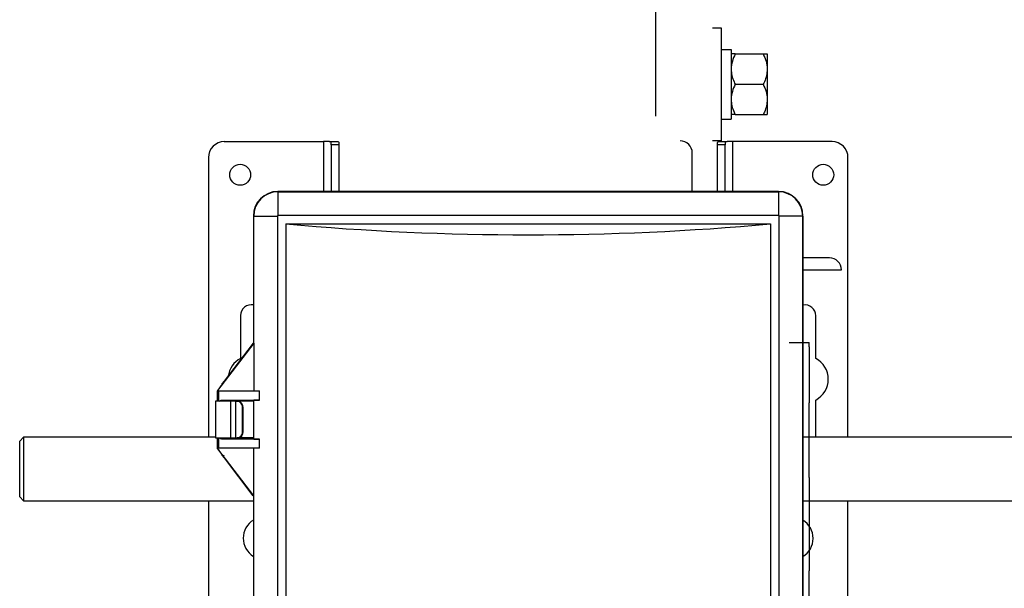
# Model space of a CAD drawing. Header units: inches. Extents: x 170 to 284, y 215 to 248.
# Tile 388 of 656: x 206.388 to 206.91, y 224.865 to 225.166. Entities that reach past the tile are written whole.
import ezdxf

# ---------------------------------------------------------------- set-up
doc = ezdxf.new("R2010")
doc.units = ezdxf.units.IN
doc.header["$LTSCALE"] = 0.25
doc.header["$MEASUREMENT"] = 0
doc.layers.add('ANNOTATIONS', color=1, linetype='Continuous')
doc.layers.add('RH FRONT OF HOOD', color=7, linetype='Continuous')
doc.styles.add('ARIAL', font='arial.ttf', dxfattribs={"height": 0.09375})
doc.dimstyles.new('STANDARD$0', dxfattribs={"dimtxt": 0.09375, "dimasz": 0.09375, "dimexe": 0.03125, "dimexo": 0.046875, "dimgap": 0.09, "dimtad": 0, "dimtih": 1, "dimtoh": 1, "dimdec": 4, "dimzin": 0, "dimdsep": 46, "dimtxsty": 'ARIAL', "dimcen": 0.09, "dimadec": 0, "dimazin": 0, "dimtfac": 1, "dimtdec": 4, "dimtofl": 0, "dimtmove": 0, "dimatfit": 1, "dimfxl": 1, "dimtolj": 1, "dimtzin": 0, "dimarcsym": 0})

# ---------------------------------------------------------------- blocks, each defined once
blk = doc.blocks.new('*D128')
at = {"layer": 'ANNOTATIONS', "color": 0, "lineweight": -2, "transparency": 16777216}
for p, q in [((206.7252508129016, 225.1150903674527), (206.7252508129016, 225.7206353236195)), ((206.9272741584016, 224.9897255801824), (206.9272741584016, 225.7206353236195)), ((206.6315008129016, 225.6893853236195), (206.5377508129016, 225.6893853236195)), ((207.0210241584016, 225.6893853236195), (207.1147741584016, 225.6893853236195))]:
    blk.add_line(p, q, dxfattribs=at)
at = {"layer": 'ANNOTATIONS', "color": 0, "transparency": 16777216}
for points in [[(206.6315008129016, 225.7050103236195), (206.6315008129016, 225.6737603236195), (206.7252508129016, 225.6893853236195)], [(207.0210241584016, 225.7050103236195), (207.0210241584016, 225.6737603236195), (206.9272741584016, 225.6893853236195)]]:
    blk.add_solid(points, dxfattribs=at)
at = {"layer": 'defpoints', "color": 0, "transparency": 16777216}
for p in [(206.9272741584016, 225.6893853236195), (206.7252508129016, 225.0682153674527), (206.9272741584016, 224.9428505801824)]:
    blk.add_point(p, dxfattribs=at)
at = {"layer": 'ANNOTATIONS', "color": 0, "transparency": 16777216, "insert": (207.2589074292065, 225.6893853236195), "char_height": 0.09375, "attachment_point": 5, "style": 'ARIAL'}
blk.add_mtext('\\A1;6"', dxfattribs=at)

msp = doc.modelspace()

# ---------------------------------------------------------------- linework, layer by layer
at = {"layer": 'RH FRONT OF HOOD'}
for p, q in [((206.7552119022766, 225.1619861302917), (206.7598002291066, 225.1619861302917)), ((206.7598002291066, 225.1619861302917), (206.7598002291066, 225.1020639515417)), ((206.7598002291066, 225.1504981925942), (206.7651418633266, 225.1504981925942)), ((206.7651418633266, 225.1504981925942), (206.7651418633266, 225.1136088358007)), ((206.7672819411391, 225.1480841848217), (206.7821426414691, 225.1480841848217)), ((206.7842827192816, 225.1480841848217), (206.7842827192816, 225.1400546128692)), ((206.7842827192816, 225.1400546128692), (206.7842827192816, 225.1239954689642)), ((206.7672819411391, 225.1320250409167), (206.7821426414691, 225.1320250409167)), ((206.7842827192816, 225.1239954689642), (206.7842827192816, 225.1159658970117)), ((206.7672819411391, 225.1159658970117), (206.7821426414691, 225.1159658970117)), ((206.7598002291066, 225.1136088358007), (206.7651418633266, 225.1136088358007)), ((206.4961541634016, 225.1016093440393), (206.5488572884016, 225.1016093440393)), ((206.5518013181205, 225.1016093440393), (206.5488572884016, 225.1016093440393)), ((206.5488572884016, 225.1016093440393), (206.5488572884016, 225.0751805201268)), ((206.5518013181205, 225.1016093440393), (206.5564610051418, 225.1016093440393)), ((206.5529048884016, 225.0999584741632), (206.5529048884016, 225.1011387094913)), ((206.5569524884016, 225.0999584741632), (206.5529048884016, 225.0999584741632)), ((206.5529048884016, 225.0999584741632), (206.5529048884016, 225.0751805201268)), ((206.5569524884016, 225.1011387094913), (206.5569524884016, 225.0999584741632)), ((206.5569524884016, 225.0999584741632), (206.5569524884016, 225.0751805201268)), ((206.7598002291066, 225.1020639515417), (206.7552119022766, 225.1020639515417)), ((206.7579158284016, 225.0999584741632), (206.7579158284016, 225.1011387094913)), ((206.7619634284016, 225.0999584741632), (206.7579158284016, 225.0999584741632)), ((206.7579158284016, 225.0751805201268), (206.7579158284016, 225.0999584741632)), ((206.7584073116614, 225.1016093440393), (206.7630669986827, 225.1016093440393)), ((206.7619634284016, 225.1011387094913), (206.7619634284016, 225.0999584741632)), ((206.7619634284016, 225.0751805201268), (206.7619634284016, 225.0999584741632)), ((206.7660110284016, 225.1016093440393), (206.7630669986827, 225.1016093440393)), ((206.8187141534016, 225.1016093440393), (206.7660110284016, 225.1016093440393)), ((206.7660110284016, 225.0751805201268), (206.7660110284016, 225.1016093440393)), ((206.4877216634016, 225.0931768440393), (206.4877216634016, 224.9448743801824)), ((206.7445115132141, 225.0750294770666), (206.7445115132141, 225.0956437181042)), ((206.8271466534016, 224.9448743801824), (206.8271466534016, 225.0931768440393)), ((206.5246226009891, 225.0751805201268), (206.5246226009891, 225.0750294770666)), ((206.7902463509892, 225.0751805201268), (206.5246226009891, 225.0751805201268)), ((206.5246226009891, 225.0750294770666), (206.7902463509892, 225.0750294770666)), ((206.5246226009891, 225.0750294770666), (206.5246226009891, 225.0623826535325)), ((206.7902463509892, 225.0750294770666), (206.7902463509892, 225.0751805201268)), ((206.7902463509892, 225.0750294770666), (206.7902463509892, 225.0623826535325)), ((206.5117569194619, 225.0621637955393), (206.5116058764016, 225.0621637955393)), ((206.5116058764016, 225.0621637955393), (206.5116058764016, 224.9945781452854)), ((206.5117569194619, 224.9947037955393), (206.5117569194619, 225.0621637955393)), ((206.5117569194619, 225.0621637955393), (206.524403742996, 225.0621637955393)), ((206.524403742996, 225.0621637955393), (206.524403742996, 224.5140512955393)), ((206.7902463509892, 225.0623826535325), (206.5246226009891, 225.0623826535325)), ((206.8031120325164, 225.0621637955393), (206.7904652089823, 225.0621637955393)), ((206.7904652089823, 225.0621637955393), (206.7904652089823, 224.5140512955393)), ((206.8031120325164, 225.0621637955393), (206.8031120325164, 224.8556047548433)), ((206.8032630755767, 225.0621637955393), (206.8031120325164, 225.0621637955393)), ((206.8032630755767, 224.8556306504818), (206.8032630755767, 225.0621637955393)), ((206.5288388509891, 225.0579475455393), (206.7860301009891, 225.0579475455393)), ((206.5288388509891, 225.0579475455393), (206.5288388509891, 224.5182675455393)), ((206.7860301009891, 225.0579475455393), (206.7860301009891, 224.5182675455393)), ((206.8172741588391, 225.0400016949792), (206.8031120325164, 225.0400016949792)), ((206.8031120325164, 225.0335814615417), (206.8236943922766, 225.0335814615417)), ((206.5048396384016, 225.0093797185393), (206.5048396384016, 224.986639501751)), ((206.8100286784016, 224.986595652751), (206.8100286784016, 225.0093358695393)), ((206.5117932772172, 224.9947037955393), (206.4926090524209, 224.9697091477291)), ((206.4962270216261, 224.9745414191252), (206.5116788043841, 224.9946731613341)), ((206.511622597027, 224.9946731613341), (206.5116461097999, 224.9947037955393)), ((206.511622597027, 224.9947037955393), (206.511622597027, 224.9946731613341)), ((206.5117569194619, 224.9947037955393), (206.511622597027, 224.9947037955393)), ((206.5116788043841, 224.9946731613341), (206.511622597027, 224.9946731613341)), ((206.5117932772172, 224.9947037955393), (206.5117569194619, 224.9947037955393)), ((206.5117932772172, 224.9947037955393), (206.5117932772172, 224.9694062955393)), ((206.7959211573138, 224.9950600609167), (206.8065737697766, 224.9950600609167)), ((206.8065737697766, 224.9927688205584), (206.8065737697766, 224.9950600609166)), ((206.8065737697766, 224.9927688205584), (206.8065737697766, 224.9630343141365)), ((206.4951141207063, 224.9731276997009), (206.4962110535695, 224.9745414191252)), ((206.4962110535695, 224.9745198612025), (206.4951141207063, 224.9730901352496)), ((206.4951141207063, 224.9730901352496), (206.4951141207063, 224.9731276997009)), ((206.4962110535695, 224.9745198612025), (206.4962270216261, 224.9745414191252)), ((206.4962110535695, 224.9745414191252), (206.4962110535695, 224.9745198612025)), ((206.4962270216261, 224.9745414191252), (206.4962110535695, 224.9745414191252)), ((206.4923797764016, 224.9694062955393), (206.4923797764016, 224.9639251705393)), ((206.4923797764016, 224.9694062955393), (206.4932612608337, 224.9694062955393)), ((206.4926090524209, 224.9697091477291), (206.4926090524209, 224.9694062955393)), ((206.4932612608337, 224.9694062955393), (206.5149053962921, 224.9694062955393)), ((206.4932612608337, 224.9639251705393), (206.4932612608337, 224.9694062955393)), ((206.5149053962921, 224.9645858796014), (206.5149053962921, 224.9694062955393)), ((206.4915365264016, 224.9639251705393), (206.4915365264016, 224.9445304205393)), ((206.4995629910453, 224.9639251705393), (206.4915365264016, 224.9639251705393)), ((206.4947554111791, 224.9643859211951), (206.5149053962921, 224.9645858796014)), ((206.4995629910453, 224.9445304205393), (206.4995629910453, 224.9639251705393)), ((206.5022572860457, 224.9639251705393), (206.4995629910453, 224.9639251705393)), ((206.5020906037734, 224.9643467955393), (206.5012170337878, 224.9643467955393)), ((206.5116058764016, 224.9644393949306), (206.5020906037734, 224.9643467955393)), ((206.5022572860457, 224.9445304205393), (206.5022572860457, 224.9639251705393)), ((206.5022572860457, 224.9639251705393), (206.5029875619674, 224.9639251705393)), ((206.5029875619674, 224.9639251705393), (206.5033248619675, 224.9639251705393)), ((206.5116058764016, 224.9639251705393), (206.5033248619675, 224.9639251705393)), ((206.5048396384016, 224.9643735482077), (206.5048396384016, 224.9639251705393)), ((206.5117569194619, 224.9645149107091), (206.5116058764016, 224.9644393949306)), ((206.5116058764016, 224.9644393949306), (206.5116058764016, 224.9440161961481)), ((206.5117569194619, 224.9439406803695), (206.5117569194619, 224.9645149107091)), ((206.8031120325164, 224.9630343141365), (206.8032630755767, 224.9630343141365)), ((206.8065737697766, 224.9235552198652), (206.8065737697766, 224.9630343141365)), ((206.8100286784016, 224.9448743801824), (206.8100286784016, 224.9646160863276)), ((206.5062459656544, 224.9605521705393), (206.5059086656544, 224.9605521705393)), ((206.5059086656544, 224.9479034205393), (206.5059086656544, 224.9605521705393)), ((206.5062459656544, 224.9479034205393), (206.5062459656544, 224.9605521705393)), ((206.5059086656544, 224.9479034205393), (206.5062459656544, 224.9479034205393)), ((206.3896179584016, 224.9448743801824), (206.3875941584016, 224.9428505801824)), ((206.3875941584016, 224.9132019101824), (206.3875941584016, 224.9428505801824)), ((206.4915365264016, 224.9448743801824), (206.3896179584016, 224.9448743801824)), ((206.3896179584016, 224.9448743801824), (206.3896179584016, 224.9111781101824)), ((206.4915365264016, 224.9445304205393), (206.4995629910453, 224.9445304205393)), ((206.4923797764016, 224.9445304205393), (206.4923797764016, 224.9390492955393)), ((206.4932612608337, 224.9390492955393), (206.4932612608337, 224.9445304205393)), ((206.5149053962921, 224.9438697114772), (206.4947554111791, 224.9440696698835)), ((206.4995629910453, 224.9445304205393), (206.5022572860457, 224.9445304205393)), ((206.5012170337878, 224.9441087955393), (206.5020906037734, 224.9441087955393)), ((206.5020906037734, 224.9441087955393), (206.5116058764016, 224.9440161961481)), ((206.5022572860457, 224.9445304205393), (206.5029875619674, 224.9445304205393)), ((206.5033248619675, 224.9445304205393), (206.5029875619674, 224.9445304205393)), ((206.5116058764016, 224.9445304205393), (206.5033248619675, 224.9445304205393)), ((206.5116058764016, 224.9440161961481), (206.5117569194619, 224.9439406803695)), ((206.5149053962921, 224.9390492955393), (206.5149053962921, 224.9438697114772)), ((206.9252503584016, 224.9448743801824), (206.8032630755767, 224.9448743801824)), ((206.4932612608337, 224.9390492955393), (206.4923797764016, 224.9390492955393)), ((206.4925919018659, 224.9387671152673), (206.4925919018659, 224.9390492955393)), ((206.4925919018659, 224.9387671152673), (206.5115813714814, 224.9137517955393)), ((206.5149053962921, 224.9390492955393), (206.4932612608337, 224.9390492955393)), ((206.5117687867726, 224.9137517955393), (206.5117687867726, 224.9390492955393)), ((206.4962110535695, 224.9338810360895), (206.4951030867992, 224.9353405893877)), ((206.5114914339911, 224.9137517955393), (206.4962110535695, 224.9338810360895)), ((206.8031120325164, 224.9235552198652), (206.8032630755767, 224.9235552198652)), ((206.8065737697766, 224.9235552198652), (206.8065737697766, 224.8740173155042)), ((206.3875941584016, 224.9132019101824), (206.3896179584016, 224.9111781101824)), ((206.3896179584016, 224.9111781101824), (206.5116058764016, 224.9111781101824)), ((206.4877216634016, 224.9111781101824), (206.4877216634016, 224.7183334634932)), ((206.5114914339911, 224.9137517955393), (206.5115813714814, 224.9137517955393)), ((206.5117687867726, 224.9137517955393), (206.5115813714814, 224.9137517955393)), ((206.5116058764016, 224.9137517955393), (206.5116058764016, 224.6623376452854)), ((206.5117569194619, 224.6624632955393), (206.5117569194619, 224.9137517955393)), ((206.8032630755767, 224.9111781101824), (206.9252503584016, 224.9111781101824)), ((206.8271466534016, 224.7183027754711), (206.8271466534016, 224.9111781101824)), ((206.8031120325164, 224.8740173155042), (206.8032630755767, 224.8740173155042)), ((206.8065737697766, 224.8517697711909), (206.8065737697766, 224.8740173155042))]:
    msp.add_line(p, q, dxfattribs=at)
for centre, radius in [((206.5045866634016, 225.0840360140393), 0.005565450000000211), ((206.8139919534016, 225.0840360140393), 0.005565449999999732)]:
    msp.add_circle(centre, radius, dxfattribs=at)
for centre, radius, start, end in [((206.4961541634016, 225.0931768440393), 0.00843250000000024, 90, 180), ((206.7380912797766, 225.0956437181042), 0.006420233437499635, 0, 90), ((206.8187141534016, 225.0931768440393), 0.00843250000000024, 0, 90), ((206.5246226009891, 225.0621637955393), 0.01301672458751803, 90, 180), ((206.5246226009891, 225.0621637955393), 0.01286568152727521, 90, 180), ((206.7902463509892, 225.0621637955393), 0.01301672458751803, 0, 90), ((206.7902463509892, 225.0621637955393), 0.01286568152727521, 0, 90), ((206.5246226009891, 225.0621637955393), 0.0002188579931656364, 90, 180), ((206.8172741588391, 225.0335814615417), 0.006420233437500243, 0, 90), ((206.5105737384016, 225.0093797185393), 0.005734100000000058, 79.63024019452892, 180), ((206.8042945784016, 225.0093358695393), 0.005734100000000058, 3.256887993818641e-12, 100.3633077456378), ((206.5105737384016, 224.9756497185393), 0.01239577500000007, 117.5540412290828, 172.7593753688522), ((206.8042945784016, 224.9756058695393), 0.01239577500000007, 297.5540412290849, 62.44595877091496), ((206.5027441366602, 224.9607629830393), 0.003171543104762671, 356.1887389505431, 85.59805034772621), ((206.5030814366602, 224.9607629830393), 0.003171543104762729, 356.1887389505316, 85.59805034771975), ((206.5027441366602, 224.9476926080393), 0.003171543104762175, 274.4019496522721, 3.811261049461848), ((206.5030814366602, 224.9476926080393), 0.003171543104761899, 274.4019496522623, 3.811261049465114), ((206.5175221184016, 224.8913415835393), 0.01129955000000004, 121.5728391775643, 238.4271608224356), ((206.7973461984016, 224.8912640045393), 0.01129954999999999, 301.5766195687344, 58.42338043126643)]:
    msp.add_arc(centre, radius, start, end, dxfattribs=at)
for centre, major_axis, ratio, start_param, end_param in [((206.6574344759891, 225.5391036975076), (0.84325, 2.396660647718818e-16), 0.5773502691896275, 4.559291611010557, 4.865486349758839), ((206.4964273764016, 224.9747432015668), (0.004215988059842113, 0.005605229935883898), 0.00838453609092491, 1.869457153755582, 2.692490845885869), ((206.4964273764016, 224.9643467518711), (0.004789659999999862, 0), 0.008726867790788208, 0.0010447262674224, 1.927383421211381), ((206.524403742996, 224.9645129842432), (0.01264875, 0), 0.00872686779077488, 2.420268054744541, 3.124139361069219), ((206.4964273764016, 224.9441088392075), (0.004789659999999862, 0), 0.00872686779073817, 4.355801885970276, 6.282140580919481), ((206.524403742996, 224.9439426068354), (0.01264875, 0), 0.008726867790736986, 3.159045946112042, 3.862917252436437), ((206.4964273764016, 224.9336553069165), (-0.004215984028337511, 0.005665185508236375), 0.008359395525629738, 0.4394951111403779, 1.262528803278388), ((206.4964273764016, 224.9319420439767), (0.003961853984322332, -0.003270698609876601), 0.4410023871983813, 1.967486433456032, 2.239448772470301)]:
    msp.add_ellipse(centre, major_axis=major_axis, ratio=ratio, start_param=start_param, end_param=end_param, dxfattribs=at)
for points, knots in [([(206.7672819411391, 225.1480841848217), (206.766719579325, 225.1468350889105), (206.7655743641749, 225.1442913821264), (206.7651456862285, 225.1415146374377), (206.7651419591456, 225.1400912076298), (206.7651418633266, 225.1400546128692)], [0, 0, 0, 0, 0.4845461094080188, 0.9867482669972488, 0.9999999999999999, 0.9999999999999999, 0.9999999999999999, 0.9999999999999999]), ([(206.7672819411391, 225.1480841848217), (206.7669639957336, 225.1480841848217), (206.7662116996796, 225.1480841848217), (206.765344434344, 225.1480841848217), (206.7652099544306, 225.1480841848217), (206.7651418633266, 225.1480841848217)], [0, 0, 0, 0, 0.2654446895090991, 0.6280732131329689, 1, 1, 1, 1]), ([(206.7821426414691, 225.1480841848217), (206.7827050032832, 225.1468350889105), (206.7838502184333, 225.1442913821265), (206.7842788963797, 225.1415146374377), (206.7842826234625, 225.1400912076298), (206.7842827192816, 225.1400546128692)], [0, 0, 0, 0, 0.4845461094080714, 0.9867482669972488, 1, 1, 1, 1]), ([(206.7821426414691, 225.1480841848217), (206.7824605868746, 225.1480841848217), (206.7832128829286, 225.1480841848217), (206.7840801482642, 225.1480841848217), (206.7842146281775, 225.1480841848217), (206.7842827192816, 225.1480841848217)], [0, 0, 0, 0, 0.2654446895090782, 0.6280732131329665, 1, 1, 1, 1]), ([(206.7651418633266, 225.1400546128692), (206.7652234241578, 225.1389297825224), (206.7653894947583, 225.1366394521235), (206.7663500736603, 225.1339787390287), (206.767072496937, 225.1324641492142), (206.7672819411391, 225.1320250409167)], [0, 0, 0, 0, 0.4066348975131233, 0.8279722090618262, 1, 1, 1, 1]), ([(206.7842827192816, 225.1400546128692), (206.7842011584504, 225.1389297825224), (206.7840350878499, 225.1366394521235), (206.7830745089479, 225.1339787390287), (206.7823520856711, 225.1324641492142), (206.7821426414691, 225.1320250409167)], [0, 0, 0, 0, 0.4066348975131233, 0.8279722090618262, 1, 1, 1, 1]), ([(206.7672819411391, 225.1320250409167), (206.766719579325, 225.1307759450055), (206.7655743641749, 225.1282322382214), (206.7651456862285, 225.1254554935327), (206.7651419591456, 225.1240320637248), (206.7651418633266, 225.1239954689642)], [0, 0, 0, 0, 0.4845461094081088, 0.9867482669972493, 1, 1, 1, 1]), ([(206.7821426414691, 225.1320250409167), (206.7827050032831, 225.1307759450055), (206.7838502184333, 225.1282322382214), (206.7842788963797, 225.1254554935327), (206.7842826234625, 225.1240320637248), (206.7842827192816, 225.1239954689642)], [0, 0, 0, 0, 0.4845461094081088, 0.9867482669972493, 1, 1, 1, 1]), ([(206.7651418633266, 225.1239954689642), (206.7652234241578, 225.1228706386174), (206.7653894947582, 225.1205803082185), (206.7663500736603, 225.1179195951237), (206.767072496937, 225.1164050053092), (206.7672819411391, 225.1159658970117)], [0, 0, 0, 0, 0.4066348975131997, 0.8279722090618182, 1, 1, 1, 1]), ([(206.7842827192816, 225.1239954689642), (206.7842011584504, 225.1228706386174), (206.7840350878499, 225.1205803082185), (206.7830745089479, 225.1179195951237), (206.7823520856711, 225.1164050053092), (206.7821426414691, 225.1159658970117)], [0, 0, 0, 0, 0.4066348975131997, 0.8279722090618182, 1, 1, 1, 1]), ([(206.7672819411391, 225.1159658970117), (206.7669639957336, 225.1159658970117), (206.7662116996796, 225.1159658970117), (206.765344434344, 225.1159658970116), (206.7652099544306, 225.1159658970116), (206.7651418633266, 225.1159658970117)], [0, 0, 0, 0, 0.2654446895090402, 0.6280732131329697, 1, 1, 1, 1]), ([(206.7821426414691, 225.1159658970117), (206.7824605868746, 225.1159658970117), (206.7832128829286, 225.1159658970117), (206.7840801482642, 225.1159658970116), (206.7842146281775, 225.1159658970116), (206.7842827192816, 225.1159658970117)], [0, 0, 0, 0, 0.2654446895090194, 0.6280732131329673, 1, 1, 1, 1]), ([(206.5529048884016, 225.1011387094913), (206.5528692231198, 225.101260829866), (206.5527978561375, 225.1015051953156), (206.5523205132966, 225.101600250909), (206.5519219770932, 225.1016072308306), (206.5518013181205, 225.1016093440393)], [0, 0, 0, 0, 0.4105627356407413, 0.8215447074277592, 1, 1, 1, 1]), ([(206.5564610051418, 225.1016093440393), (206.5566518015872, 225.101572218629), (206.5569238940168, 225.1015192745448), (206.5569459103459, 225.1012262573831), (206.5569524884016, 225.1011387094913)], [0, 0, 0, 0, 0.7012192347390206, 1, 1, 1, 1]), ([(206.7579158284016, 225.1011387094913), (206.7579549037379, 225.1013215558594), (206.7580106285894, 225.1015823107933), (206.7583160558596, 225.1016031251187), (206.7584073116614, 225.1016093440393)], [0, 0, 0, 0, 0.7012192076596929, 1, 1, 1, 1]), ([(206.7630669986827, 225.1016093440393), (206.7628036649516, 225.1015989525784), (206.7622767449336, 225.1015781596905), (206.7619940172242, 225.1013848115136), (206.7619705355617, 225.1011958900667), (206.7619634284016, 225.1011387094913)], [0, 0, 0, 0, 0.4106078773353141, 0.8216095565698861, 1, 1, 1, 1]), ([(206.4947554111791, 224.9643859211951), (206.4944961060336, 224.9643353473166), (206.4939852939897, 224.9642357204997), (206.4935037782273, 224.9639390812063), (206.4932643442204, 224.963802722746), (206.4932612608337, 224.9638009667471)], [0, 0, 0, 0, 0.5043933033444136, 0.9936176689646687, 1, 1, 1, 1]), ([(206.5006436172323, 224.9637734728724), (206.5006522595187, 224.9638486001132), (206.5006695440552, 224.963998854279), (206.5008021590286, 224.964188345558), (206.5009916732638, 224.9643209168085), (206.5011419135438, 224.9643381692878), (206.5012170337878, 224.9643467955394)], [0, 0, 0, 0, 0.2500006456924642, 0.5000002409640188, 0.7499997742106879, 1, 1, 1, 1]), ([(206.4932612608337, 224.9446546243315), (206.4932643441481, 224.9446528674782), (206.4933535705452, 224.9446020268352), (206.4936073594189, 224.9444594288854), (206.4940911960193, 224.9441910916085), (206.4945108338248, 224.9441143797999), (206.4947554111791, 224.9440696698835)], [0, 0, 0, 0, 0.006380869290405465, 0.1846525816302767, 0.524791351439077, 1, 1, 1, 1]), ([(206.5012170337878, 224.9441087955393), (206.5011419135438, 224.9441174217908), (206.5009916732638, 224.9441346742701), (206.5008021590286, 224.9442672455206), (206.5006695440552, 224.9444567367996), (206.5006522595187, 224.9446069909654), (206.5006436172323, 224.9446821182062)], [0, 0, 0, 0, 0.2500002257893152, 0.4999997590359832, 0.749999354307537, 1, 1, 1, 1])]:
    msp.add_open_spline(points, degree=3, knots=knots, dxfattribs=at)

# ---------------------------------------------------------------- dimensions: what is measured, and where the dimension line sits
at = {"layer": 'ANNOTATIONS'}
dim = msp.add_linear_dim(base=(206.9272741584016, 225.6893853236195), p1=(206.7252508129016, 225.0682153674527), p2=(206.9272741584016, 224.9428505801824), text='6"', dimstyle='STANDARD$0', override={"dimarcsym": 1}, dxfattribs=at)
dim.commit()
dim.dimension.update_dxf_attribs({"geometry": '*D128', "text_midpoint": (207.2589074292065, 225.6893853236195), "dimtype": 160})

doc.saveas('drawing.dxf')
